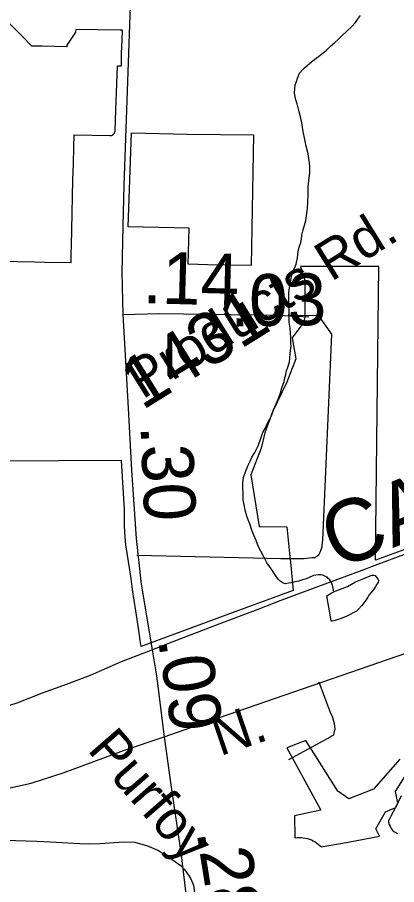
# Model space of a CAD drawing. Extents: x 2001466 to 31450019, y -30647475 to 847247.
# Drawn here: x 2066539 to 2068370, y 669956 to 674136 of the extents above; entities that cross this region are included whole.
import ezdxf

# ---------------------------------------------------------------- set-up
doc = ezdxf.new("R2010")
doc.units = 0
for name, color, linetype in [('Exist Boundary Political City Limit New', 7, 'Continuous'), ('Exist Hydrographic Misc Water Feature', 7, 'Continuous'), ('Exist Railroad Mainline', 7, 'Continuous'), ('Exist Railroad Mainline Label', 7, 'Continuous'), ('Exist Road Non-System Type 51', 7, 'Continuous'), ('Exist Road Primary US Attributed', 7, 'Continuous'), ('Exist Road Primary US Label', 7, 'Continuous'), ('Exist Road Secondary Mileage Hundredths English Label', 7, 'Continuous'), ('Exist Road Secondary Type 51 Attributed', 7, 'Continuous'), ('Exist Road Secondary Type 51 Label', 7, 'Continuous'), ('Exist Road Secondary Type 51 Number Label', 7, 'Continuous'), ('Map Preparation Boundary City Limit Buffer Line', 7, 'Continuous')]:
    doc.layers.add(name, color=color, linetype=linetype)

msp = doc.modelspace()

# ---------------------------------------------------------------- linework, layer by layer
at = {"layer": 'Exist Boundary Political City Limit New'}
for points in [[(2067018.1, 673771.6), (2067022.1, 673902.2), (2067042.1, 673901.6), (2067042.2, 673962.6), (2067044.4, 674026.3), (2067046.2, 674073.5), (2067036.2, 674073.9), (2066820.9, 674077.6), (2066820.6, 674063.9), (2066778.4, 674001.9), (2066778.4, 673994.1), (2066658.4, 673996.4), (2066608.4, 673997.4), (2066562, 674045.1), (2066503.6, 674105.1)], [(2066457.4, 672961.2), (2066539.8, 672959.5), (2066622, 672957.8), (2066671.4, 672956.7), (2066798.6, 672953.9), (2066799.2, 672994.9), (2066800.1, 673034.9), (2066802.1, 673113.8), (2066804, 673192.8), (2066805.9, 673271.8), (2066807.8, 673350.8), (2066809.8, 673429.8), (2066811.6, 673509.8), (2066814.2, 673570.2), (2066986, 673566.3), (2066989.9, 673566.5), (2066993.8, 673567.2), (2066997.5, 673568.6), (2067000.9, 673570.6), (2067003.9, 673573), (2067006.6, 673575.9), (2067008.8, 673579.2), (2067010.4, 673582.8), (2067011.4, 673586.6), (2067011.9, 673590.4), (2067016.9, 673737.2), (2067018.1, 673771.6)], [(2067679.2, 673569.3), (2067667.6, 672939.3), (2067457.1, 672943.4), (2067364.2, 672945.7), (2067368.8, 673120.2), (2067074.2, 673126.2), (2067089.4, 673579.3), (2067359.2, 673573.5), (2067679.2, 673569.3)], [(2068496.8, 671603.3), (2068267.1, 671519.3), (2068275.2, 672234.5), (2068284, 672935.8), (2067905.8, 672934.5), (2067926.9, 672869.2), (2067926.9, 672726), (2067926.9, 672692.7), (2067921.2, 672666.1), (2067866.1, 672591.2), (2067883.5, 672490.1), (2067839, 672378.1), (2067770.8, 672235.2), (2067733.8, 672132.6), (2067716.2, 672059.8), (2067665.4, 671931.4), (2067706.6, 671682.1), (2067840.1, 671681), (2067853.2, 671552.2), (2067857.1, 671510.6), (2067870.1, 671373.8), (2067575.9, 671265.8), (2067136.6, 671103.7), (2067132.6, 671132.4), (2067125.5, 671180.9), (2067110.6, 671275.8), (2067095.5, 671378.6), (2067088.5, 671429.1), (2067082.8, 671473.8), (2067062.6, 671592.8), (2067059.8, 671629.7), (2067055.6, 671684.5), (2067056.4, 671764.5), (2067042.6, 672000.1), (2066130.4, 671994.4)], [(2068384.8, 670560.4), (2068257.6, 670415.1), (2068139.5, 670369.8), (2068085, 670406.1), (2067930.6, 670651.1), (2067839.9, 670614.8), (2068003.2, 670315.2), (2067876.1, 670288), (2067878.9, 670181.9), (2067889, 670182.9), (2067899, 670183.3), (2067909.1, 670183), (2067919.2, 670182), (2067929.1, 670180.2), (2067939, 670177.8), (2067948.6, 670174.8), (2067958, 670171), (2067967.1, 670166.6), (2067975.9, 670161.6), (2067984.2, 670155.9), (2067992.2, 670149.8), (2067999.8, 670143.1), (2068005.4, 670137.8), (2068135, 670161), (2068286.9, 670189.7), (2068268.8, 670224.1), (2068316.5, 670307.3), (2068366.2, 670327.4), (2068375, 670347.6)], [(2068375, 670347.6), (2068364.5, 670404.1), (2068470.1, 670573.4)]]:
    msp.add_lwpolyline(points, dxfattribs=at)
at = {"layer": 'Exist Hydrographic Misc Water Feature'}
for p, q in [((2067258.2, 670096.8), (2067330.4, 670045.7)), ((2067258.2, 670096.8), (2067330.4, 670045.7)), ((2067330.4, 670045.7), (2067343.7, 670030)), ((2067330.4, 670045.7), (2067343.7, 670030))]:
    msp.add_line(p, q, dxfattribs=at)
for points in [[(2067942.3, 673318.6), (2067946, 673348.4), (2067950.1, 673388.4), (2067950.1, 673418.4), (2067948, 673444.7), (2067942.1, 673478.4), (2067933.7, 673514.6), (2067925.9, 673546.6), (2067918.1, 673586.3), (2067911.9, 673628.2), (2067905.6, 673656.4), (2067897.8, 673686.3), (2067889.6, 673718.4), (2067883.4, 673738.4), (2067877.3, 673770.1), (2067877.7, 673792.4), (2067879.3, 673810.4), (2067885.5, 673826.5), (2067891.4, 673842.2), (2067901.5, 673866.2), (2067917, 673884.2), (2067925.2, 673892.2), (2067937.5, 673904.2), (2067949.2, 673914.2), (2067975.3, 673934.6), (2067999.1, 673952.5), (2068015.1, 673964.6), (2068031.1, 673978.5), (2068050.9, 673996.5), (2068069, 674012.5), (2068089.1, 674030.5), (2068106.9, 674048.5), (2068128.9, 674068.6), (2068152.9, 674092.6), (2068170.7, 674110.6), (2068180.7, 674124.9), (2068194.7, 674144.7)], [(2068065.9, 671367.2), (2068061.8, 671391), (2068057.5, 671409), (2068047.5, 671425.2), (2068039.5, 671431.2), (2068033.7, 671437), (2068023.7, 671442.9), (2068013.6, 671446.9), (2068003.8, 671448.8), (2067991.5, 671449), (2067967.9, 671444.9), (2067943.7, 671434.8), (2067927.7, 671428.7), (2067915.6, 671424.8), (2067895.5, 671419), (2067871.5, 671412.9), (2067859.8, 671410.6), (2067847.9, 671408.8), (2067833.8, 671404.9), (2067821.5, 671408.7), (2067816, 671412.8), (2067808, 671418.5), (2067801.8, 671424.7), (2067789.5, 671438.7), (2067781.7, 671450.4), (2067771.7, 671466.5), (2067761.6, 671482.7), (2067743.6, 671506.5), (2067727.6, 671538.6), (2067713.4, 671562.6), (2067703.4, 671584.4), (2067691.3, 671614.2), (2067681.2, 671640.5), (2067671.2, 671664.3), (2067661.3, 671694.2), (2067653.1, 671714.5), (2067647.2, 671732.4), (2067639.2, 671760.4), (2067635.3, 671780), (2067629.4, 671808.1), (2067629.1, 671842.3), (2067626.9, 671868.1), (2067626.9, 671890.1), (2067630.6, 671918.3), (2067634.7, 671932.3), (2067643.1, 671954.1), (2067652.5, 671978.2), (2067662.8, 671996.1), (2067670.8, 672016.4), (2067684.7, 672038.3), (2067700.7, 672070.3), (2067710.6, 672096.4), (2067724.5, 672134.4), (2067734.5, 672154.4), (2067748.3, 672182.4), (2067766.3, 672214.5), (2067776, 672244.6), (2067788.3, 672272.4), (2067798.3, 672296.4), (2067808.4, 672326.5), (2067816.2, 672350.5), (2067826, 672380.6), (2067829.7, 672398.3), (2067834.2, 672414.7), (2067837.9, 672432.4), (2067845.9, 672454.7), (2067851.8, 672474.5), (2067853.5, 672492.5), (2067855.7, 672516.5), (2067857.6, 672530.4), (2067859.8, 672550.7), (2067859.4, 672566.6), (2067859.6, 672590.5), (2067857.6, 672614.4), (2067855.7, 672638.6), (2067851.4, 672666.4), (2067851.2, 672698.5), (2067851.4, 672720.3), (2067849.4, 672748.6), (2067849.2, 672778.2), (2067849.2, 672806.2), (2067853.1, 672834.5), (2067857.2, 672858.6), (2067862.9, 672888.5), (2067870.7, 672912.5), (2067884.8, 672946.4), (2067890.8, 672976.4), (2067894.9, 673006.6), (2067898.6, 673028.7), (2067907, 673050.6), (2067910.9, 673068.6), (2067912.5, 673086.6), (2067918.5, 673112.5), (2067924.8, 673134.7), (2067930.6, 673156.5), (2067936.7, 673190.5), (2067938.6, 673214.5), (2067940.4, 673246.7), (2067942.7, 673282.5), (2067942.3, 673318.6)], [(2068065.9, 671367.2), (2068081.7, 671373.3), (2068131.9, 671393.3), (2068171.7, 671415.3), (2068211.3, 671431.6), (2068241.8, 671443.6), (2068253.5, 671447.5), (2068259.5, 671447.4), (2068265.6, 671445.7), (2068269.5, 671441.4), (2068279.4, 671429.4), (2068281.6, 671421.7), (2068279.8, 671411.4), (2068273.8, 671403.4), (2068267.5, 671393.4), (2068261.9, 671385.4), (2068253.9, 671373.6), (2068243.9, 671361.3), (2068235.9, 671351.6), (2068230, 671341.5), (2068221.5, 671327.4), (2068202.1, 671301.6), (2068184.2, 671281.5), (2068176, 671273.5), (2068159.8, 671265.4), (2068145.7, 671257.4), (2068136, 671253.1), (2068125.8, 671247.4), (2068097.7, 671237.1), (2068086, 671233.1), (2068072.3, 671229.2), (2068057.9, 671225.2), (2068054, 671225), (2068045.8, 671275.3), (2068039.9, 671311.1), (2068031.9, 671347.2), (2068053.8, 671360.9), (2068065.9, 671367.2)], [(2068391.5, 670383.7), (2068363.6, 670328), (2068341.7, 670285.9), (2068329.6, 670263.8), (2068330, 670256), (2068333.7, 670245.7), (2068338, 670237.8), (2068343.6, 670226), (2068351.8, 670215.8), (2068359.7, 670210.1), (2068373.7, 670201.9)], [(2066325.2, 670178.2), (2066479.2, 670169.3), (2066634, 670164.7)], [(2066325.2, 670178.2), (2066479.2, 670169.3), (2066634, 670164.7)], [(2066634, 670164.7), (2066697.4, 670162.8), (2066840.3, 670153.3), (2066889.3, 670152), (2066939.6, 670153.2), (2067050.3, 670162.8)], [(2066634, 670164.7), (2066697.4, 670162.8), (2066840.3, 670153.3), (2066889.3, 670152), (2066939.6, 670153.2), (2067050.3, 670162.8)], [(2067050.3, 670162.8), (2067106.3, 670160), (2067167.4, 670143.4)], [(2067050.3, 670162.8), (2067106.3, 670160), (2067167.4, 670143.4)], [(2067167.4, 670143.4), (2067216.4, 670121.1), (2067258.2, 670096.8)], [(2067167.4, 670143.4), (2067216.4, 670121.1), (2067258.2, 670096.8)], [(2067343.7, 670030), (2067354.2, 670017.8), (2067374.3, 669987.6)], [(2067343.7, 670030), (2067354.2, 670017.8), (2067374.3, 669987.6)], [(2067374.3, 669987.6), (2067389.2, 669953.1), (2067393.7, 669916.4)], [(2067374.3, 669987.6), (2067389.2, 669953.1), (2067393.7, 669916.4)]]:
    msp.add_lwpolyline(points, dxfattribs=at)
at = {"layer": 'Exist Railroad Mainline'}
for points in [[(2067171.7, 671081), (2067291.9, 671127.3), (2067513.8, 671213.4), (2067701.8, 671283.5), (2067812.6, 671326.1), (2067889.7, 671355.7), (2068220.9, 671477.9), (2068253.6, 671489.9), (2068637.6, 671634.1), (2069017.5, 671776.4), (2069389.4, 671910.9), (2069773.3, 672053.1), (2070137.2, 672185.3), (2070333.9, 672257.2)], [(2064886.1, 670579.1), (2065024.4, 670592.8), (2065236.4, 670610.7), (2065440.2, 670641.9), (2065534.9, 670648.4), (2065603, 670653.9), (2065769.1, 670668.1), (2065908.3, 670684.5), (2066018.4, 670700.7), (2066135.7, 670721.6), (2066200.4, 670736.2), (2066273.6, 670755.7), (2066391.1, 670785.6), (2066538.6, 670832), (2066660.6, 670880.7), (2066763.1, 670917.3), (2066892.5, 670966.1), (2067041.9, 671030.9), (2067171.7, 671081)]]:
    msp.add_lwpolyline(points, dxfattribs=at)
at = {"layer": 'Exist Road Non-System Type 51'}
for p, q in [((2067115.7, 671543.8), (2067678, 671530.8)), ((2068023.3, 670857.6), (2067995.3, 670932))]:
    msp.add_line(p, q, dxfattribs=at)
for points in [[(2067678, 671530.8), (2067809.4, 671527.8), (2067923.4, 671527.4), (2067961.5, 671532.7), (2067975.5, 671532.4), (2067993.8, 671546), (2068000, 671557.9), (2068008.5, 671579.7), (2068013.2, 671615.6), (2068057.4, 672608.7), (2067994.8, 672697.6), (2067991.2, 672698.1), (2067939.2, 672697.1), (2067845.6, 672699.7)], [(2067849.1, 670559.1), (2068015.5, 670649.6), (2068039.8, 670661.1), (2068054, 670670.8), (2068066.1, 670678.5), (2068068.3, 670686.5), (2068072.7, 670706.4), (2068069.2, 670730.5), (2068059.9, 670766.7), (2068052.2, 670780.8), (2068023.3, 670857.6)]]:
    msp.add_lwpolyline(points, dxfattribs=at)
at = {"layer": 'Exist Road Primary US Attributed'}
for points in [[(2067248.5, 670668.2), (2067515.3, 670761.4), (2067873.8, 670885), (2068512.2, 671104.9), (2069417.4, 671419.1), (2069697.9, 671513.4), (2069984.6, 671607.6), (2070426.2, 671762.6)], [(2065664.7, 670392.6), (2065950.3, 670394.3), (2066318.1, 670402.8), (2066474.1, 670415.8), (2066605.9, 670445.2), (2066765, 670495.4), (2067051.7, 670602.3), (2067248.5, 670668.2)]]:
    msp.add_lwpolyline(points, dxfattribs=at)
at = {"layer": 'Exist Road Secondary Type 51 Attributed'}
for points in [[(2067210.1, 676036.8), (2067218.9, 675987.6), (2067229.9, 675881.7), (2067226.9, 675628.6), (2067210.4, 675490.1), (2067176.5, 675344.5), (2067119.7, 675121.8), (2067095.2, 674787.5), (2067090.5, 674375.3), (2067061.3, 673553), (2067052.6, 673326.4), (2067047.9, 673130.2), (2067043.2, 672906), (2067047.9, 672703.9)], [(2067047.9, 672703.9), (2067226.2, 672707.9), (2067799, 672700), (2067945.2, 672691.9)], [(2067047.9, 672703.9), (2067073.2, 672281.5), (2067090.5, 671953.1), (2067112.6, 671623.8), (2067136.3, 671404.3), (2067189.3, 671087.7)], [(2067189.3, 671087.7), (2067210.4, 670961.4), (2067248.5, 670668.2)], [(2067248.5, 670668.2), (2067280.8, 670424.7), (2067328.3, 670111), (2067363.7, 669818.4), (2067405.9, 669484.7), (2067446.5, 669206.9)]]:
    msp.add_lwpolyline(points, dxfattribs=at)
at = {"layer": 'Map Preparation Boundary City Limit Buffer Line'}
for points in [[(2067018.1, 673771.6), (2067022.1, 673902.2), (2067042.1, 673901.6), (2067042.2, 673962.6), (2067044.4, 674026.3), (2067046.2, 674073.5), (2067036.2, 674073.9), (2066820.9, 674077.6), (2066820.6, 674063.9), (2066778.4, 674001.9), (2066778.4, 673994.1), (2066658.4, 673996.4), (2066608.4, 673997.4), (2066562, 674045.1), (2066503.6, 674105.1)], [(2066457.4, 672961.2), (2066539.8, 672959.5), (2066622, 672957.8), (2066671.4, 672956.7), (2066798.6, 672953.9), (2066799.2, 672994.9), (2066800.1, 673034.9), (2066802.1, 673113.8), (2066804, 673192.8), (2066805.9, 673271.8), (2066807.8, 673350.8), (2066809.8, 673429.8), (2066811.6, 673509.8), (2066814.2, 673570.2), (2066986, 673566.3), (2066989.9, 673566.5), (2066993.8, 673567.2), (2066997.5, 673568.6), (2067000.9, 673570.6), (2067003.9, 673573), (2067006.6, 673575.9), (2067008.8, 673579.2), (2067010.4, 673582.8), (2067011.4, 673586.6), (2067011.9, 673590.4), (2067016.9, 673737.2), (2067018.1, 673771.6)], [(2067679.2, 673569.3), (2067667.6, 672939.3), (2067457.1, 672943.4), (2067364.2, 672945.7), (2067368.8, 673120.2), (2067074.2, 673126.2), (2067089.4, 673579.3), (2067359.2, 673573.5), (2067679.2, 673569.3)], [(2068496.8, 671603.3), (2068267.1, 671519.3), (2068275.2, 672234.5), (2068284, 672935.8), (2067905.8, 672934.5), (2067926.9, 672869.2), (2067926.9, 672726), (2067926.9, 672692.7), (2067921.2, 672666.1), (2067866.1, 672591.2), (2067883.5, 672490.1), (2067839, 672378.1), (2067770.8, 672235.2), (2067733.8, 672132.6), (2067716.2, 672059.8), (2067665.4, 671931.4), (2067706.6, 671682.1), (2067840.1, 671681), (2067853.2, 671552.2), (2067857.1, 671510.6), (2067870.1, 671373.8), (2067575.9, 671265.8), (2067136.6, 671103.7), (2067132.6, 671132.4), (2067125.5, 671180.9), (2067110.6, 671275.8), (2067095.5, 671378.6), (2067088.5, 671429.1), (2067082.8, 671473.8), (2067062.6, 671592.8), (2067059.8, 671629.7), (2067055.6, 671684.5), (2067056.4, 671764.5), (2067042.6, 672000.1), (2066130.4, 671994.4)], [(2068384.8, 670560.4), (2068257.6, 670415.1), (2068139.5, 670369.8), (2068085, 670406.1), (2067930.6, 670651.1), (2067839.9, 670614.8), (2068003.2, 670315.2), (2067876.1, 670288), (2067878.9, 670181.9), (2067889, 670182.9), (2067899, 670183.3), (2067909.1, 670183), (2067919.2, 670182), (2067929.1, 670180.2), (2067939, 670177.8), (2067948.6, 670174.8), (2067958, 670171), (2067967.1, 670166.6), (2067975.9, 670161.6), (2067984.2, 670155.9), (2067992.2, 670149.8), (2067999.8, 670143.1), (2068005.4, 670137.8), (2068135, 670161), (2068286.9, 670189.7), (2068268.8, 670224.1), (2068316.5, 670307.3), (2068366.2, 670327.4), (2068375, 670347.6)], [(2068375, 670347.6), (2068364.5, 670404.1), (2068470.1, 670573.4)]]:
    msp.add_lwpolyline(points, dxfattribs=at)

# ---------------------------------------------------------------- texts
at = {"layer": 'Exist Railroad Mainline Label'}
msp.add_text('CAROLINA', height=300, rotation=21.3333, dxfattribs=at).set_placement((2068079.8, 671472.2))
at = {"layer": 'Exist Road Primary US Label'}
msp.add_text('N. ', height=190, rotation=18.8441, dxfattribs=at).set_placement((2067516.9, 670573.8))
at = {"layer": 'Exist Road Secondary Mileage Hundredths English Label'}
for s, rotation, p in [('.14', 358.4479, (2067141.9, 672758.4)), ('.03', 1.037, (2067566.9, 672645.1)), ('.30', 272.4859, (2067133.3, 672167.1)), ('.09', 278.5528, (2067217.1, 671137.8)), ('.28', 279.1387, (2067403, 670210.4))]:
    msp.add_text(s, height=250, rotation=rotation, dxfattribs=at).set_placement(p)
at = {"layer": 'Exist Road Secondary Type 51 Label'}
for s, rotation, p in [('Products Rd.', 31.9125, (2067142.4, 672292.1)), ('Purfoy', 311.0567, (2066873, 670603.9))]:
    msp.add_text(s, height=190, rotation=rotation, dxfattribs=at).set_placement(p)
at = {"layer": 'Exist Road Secondary Type 51 Number Label'}
msp.add_text('1431', height=250, rotation=31.918, dxfattribs=at).set_placement((2067141.6, 672239.5))

doc.saveas('drawing.dxf')
